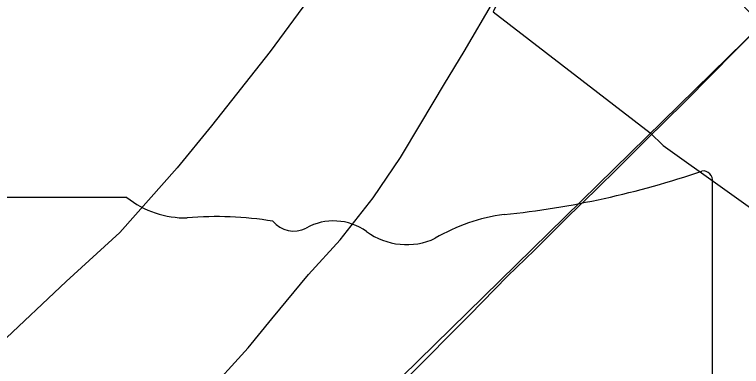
# Model space of a CAD drawing. Extents: x 0 to 34, y 0 to 22.
# Drawn here: x 5.9542 to 6.1824, y 19.9731 to 20.0835 of the extents above; entities that cross this region are included whole.
import ezdxf

# ---------------------------------------------------------------- set-up
doc = ezdxf.new("R2010")
doc.units = 0
for name, color, linetype in [('GM_X_Corporation', 7, 'Continuous'), ('GM_X_Major_River', 7, 'Continuous'), ('GM_X_Rail_Line', 7, 'Continuous'), ('GM_X_State_Route', 7, 'Continuous'), ('GM_X_State_Shield', 7, 'Continuous')]:
    doc.layers.add(name, color=color, linetype=linetype)

msp = doc.modelspace()

# ---------------------------------------------------------------- linework, layer by layer
at = {"layer": 'GM_X_Corporation'}
msp.add_lwpolyline([(6.188366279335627, 20.080783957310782), (6.128174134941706, 20.141560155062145), (6.124458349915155, 20.130586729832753), (6.118480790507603, 20.115593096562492), (6.112813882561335, 20.103091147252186), (6.112062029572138, 20.102016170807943), (6.111819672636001, 20.101183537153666), (6.110980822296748, 20.09909572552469), (6.107233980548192, 20.10146313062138), (6.10460559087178, 20.09636791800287), (6.103393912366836, 20.09262101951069), (6.105599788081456, 20.08674289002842), (6.10448130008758, 20.084356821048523), (6.15371243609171, 20.046335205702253), (6.157794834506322, 20.04237706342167), (6.230824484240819, 19.990318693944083)], dxfattribs=at)
at = {"layer": 'GM_X_Major_River'}
for points in [[(5.944474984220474, 20.099511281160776), (5.960433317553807, 20.106153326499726), (5.977503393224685, 20.111263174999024), (5.997206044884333, 20.115202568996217), (6.017639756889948, 20.11723855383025), (6.033245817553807, 20.12615900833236), (6.047018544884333, 20.13965711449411), (6.058158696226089, 20.153943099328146), (6.067781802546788, 20.167869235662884), (6.078963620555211, 20.185569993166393), (6.090153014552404, 20.204030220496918), (6.101573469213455, 20.210725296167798), (6.104550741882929, 20.20689575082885), (6.102145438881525, 20.19592037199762), (6.0965999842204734, 20.17549612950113), (6.084230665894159, 20.153634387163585), (6.069545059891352, 20.127624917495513), (6.059062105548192, 20.10536165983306), (6.034456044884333, 20.07188249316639), (6.016024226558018, 20.048575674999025), (6.005276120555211, 20.035422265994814), (5.987260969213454, 20.015145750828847), (5.970440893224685, 19.999787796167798), (5.949787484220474, 19.980301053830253)], [(5.948685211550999, 19.90878022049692), (5.9580602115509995, 19.916454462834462), (5.967596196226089, 19.923551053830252), (5.977512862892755, 19.930643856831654), (5.988967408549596, 19.93999234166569), (6.003118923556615, 19.95348665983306), (6.01385566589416, 19.963912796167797), (6.027499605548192, 19.978994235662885), (6.034920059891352, 19.988018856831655), (6.046429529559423, 20.001922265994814), (6.056393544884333, 20.01280862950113), (6.066760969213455, 20.025965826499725), (6.075351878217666, 20.038600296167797), (6.08179316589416, 20.049314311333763), (6.089128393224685, 20.061749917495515), (6.095302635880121, 20.07192037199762), (6.104670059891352, 20.087810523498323)]]:
    msp.add_lwpolyline(points, dxfattribs=at)
at = {"layer": 'GM_X_Rail_Line'}
msp.add_lwpolyline([(4.784288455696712, 18.803434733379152), (5.202134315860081, 19.185403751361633), (5.5663855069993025, 19.521299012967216), (5.863650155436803, 19.796046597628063), (5.945710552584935, 19.85719611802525), (6.004327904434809, 19.899915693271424), (6.771224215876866, 20.65037079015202), (6.787379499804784, 20.684592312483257), (6.8405934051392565, 20.856648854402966), (6.885585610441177, 20.899999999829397)], dxfattribs=at)
at = {"layer": 'GM_X_State_Route'}
for points in [[(6.152578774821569, 20.044281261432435), (6.164397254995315, 20.05585116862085), (6.173214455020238, 20.06477402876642), (6.17993149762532, 20.071528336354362), (6.187443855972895, 20.079102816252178)], [(5.886085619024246, 19.813579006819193), (5.897133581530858, 19.82217875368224), (5.912568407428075, 19.83394131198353), (5.933179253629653, 19.84912137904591), (5.95571634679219, 19.865624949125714), (5.973158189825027, 19.87866749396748), (5.983124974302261, 19.8860680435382), (5.993079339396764, 19.893437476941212), (5.998858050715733, 19.89766281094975), (6.006488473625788, 19.903186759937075), (6.016815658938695, 19.911811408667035), (6.026067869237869, 19.92004451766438), (6.0372898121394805, 19.9307321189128), (6.050562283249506, 19.94380573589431), (6.061908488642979, 19.954530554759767), (6.077517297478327, 19.969685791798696), (6.097065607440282, 19.98919057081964), (6.108902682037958, 20.001481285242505), (6.117409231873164, 20.009552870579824), (6.128196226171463, 20.02034606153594), (6.136435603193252, 20.028330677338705), (6.14415299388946, 20.035793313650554), (6.152578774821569, 20.044281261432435)]]:
    msp.add_lwpolyline(points, dxfattribs=at)
at = {"layer": 'GM_X_State_Shield'}
for p, q in [((6.173320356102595, 19.92637481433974), (6.173320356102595, 20.031060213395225)), ((5.989465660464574, 20.026100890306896), (5.912249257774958, 20.026100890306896))]:
    msp.add_line(p, q, dxfattribs=at)
for centre, radius, start, end in [((6.079398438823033, 20.298933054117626), 0.2796157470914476, 275.8444694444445, 288.9064527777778), ((6.170395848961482, 20.031494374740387), 0.0029352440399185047, 351.8620861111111, 97.738), ((6.007854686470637, 20.049332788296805), 0.02962754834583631, 231.61950555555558, 271.11188333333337), ((6.017678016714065, 19.913751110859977), 0.10636255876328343, 80.48669166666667, 94.98826944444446), ((6.115064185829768, 19.96497811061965), 0.056254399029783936, 97.34618055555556, 120.7688527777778), ((6.041824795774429, 20.024121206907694), 0.00854732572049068, 219.79206111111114, 297.1023694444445), ((6.0543724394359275, 20.00099114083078), 0.017770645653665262, 54.466683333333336, 119.14113055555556), ((6.077309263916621, 20.032715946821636), 0.021377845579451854, 233.85620555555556, 294.82819166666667)]:
    msp.add_arc(centre, radius, start, end, dxfattribs=at)

doc.saveas('drawing.dxf')
